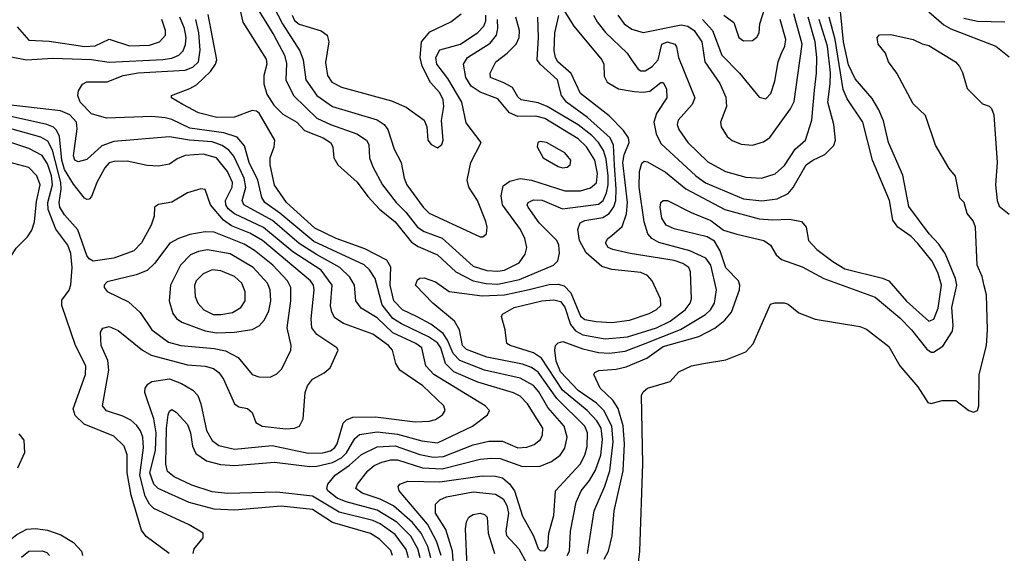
# Model space of a CAD drawing. Extents: x 997028 to 1115134, y 536408 to 618974.
# Tile 309 of 473: x 1033284 to 1037693, y 592075 to 594464. Entities that reach past the tile are written whole.
import ezdxf

# ---------------------------------------------------------------- set-up
doc = ezdxf.new("R2010")
doc.units = 0

msp = doc.modelspace()

# ---------------------------------------------------------------- linework, layer by layer
at = {"layer": '0CON10XD'}
for points in [[(1034255, 594577.1), (1034282.9, 594452.9), (1034388, 594288), (1034390.8, 594265), (1034377.3, 594215), (1034376.8, 594176.8), (1034390, 594130), (1034421.8, 594081.8), (1034461.9, 594041.9), (1034525, 594005.3), (1034558.7, 593968.7), (1034642.7, 593935), (1034675.4, 593915), (1034685.4, 593895), (1034691.1, 593845), (1034708.5, 593815), (1034795, 593736.1), (1034842.1, 593672.1), (1034895, 593615.3), (1034965, 593559.5), (1035038.2, 593468.2), (1035068.6, 593448.6), (1035155, 593411.7), (1035236.4, 593335), (1035315, 593295.2), (1035372.6, 593282.6), (1035425, 593279.7), (1035521.3, 593301.3), (1035674.3, 593365), (1035693.3, 593385), (1035701.4, 593418.6), (1035697.7, 593455), (1035688.2, 593475), (1035610, 593555), (1035561.2, 593625), (1035556.5, 593635), (1035560.6, 593645), (1035585, 593657), (1035623.3, 593656.7), (1035715, 593617.3), (1035875, 593638.3), (1035895.8, 593654.2), (1035911.1, 593688.9), (1035919.1, 593725), (1035918.8, 593765), (1035909.2, 593839.2), (1035897.8, 593877.8), (1035875.8, 593915), (1035846.2, 593945), (1035785, 593993.6), (1035645, 594075.9), (1035605, 594092.3), (1035529.4, 594105), (1035515, 594118.2), (1035490.1, 594160.1), (1035451.9, 594181.9), (1035391.4, 594205), (1035390, 594225), (1035415.5, 594275), (1035466.4, 594313.6), (1035507.5, 594355), (1035519.8, 594385), (1035521.4, 594415), (1035505.2, 594475)], [(1034400, 594565), (1034460.4, 594445), (1034537.7, 594325), (1034552.5, 594285), (1034564.8, 594195), (1034615, 594125.3), (1034685, 594076.1), (1034884.6, 594015.4), (1034916.2, 593995), (1034932.2, 593972.2), (1034960.3, 593885), (1034992, 593825), (1035004.7, 593755), (1035017.2, 593725), (1035090, 593625), (1035117.4, 593597.4), (1035345, 593492), (1035357.7, 593492.3), (1035373.9, 593506.1), (1035376.9, 593535), (1035370.4, 593560.4)], [(1035900.7, 592049.3), (1035920.2, 592085), (1035936.4, 592153.6), (1035946.1, 592265), (1035985.2, 592445), (1035992.2, 592565), (1035985.4, 592645.4), (1035963, 592723), (1035940.1, 592760.1), (1035882.5, 592815), (1035854.2, 592875), (1035858.8, 592885), (1035876.3, 592893.7), (1035955, 592900), (1035999.8, 592910.2), (1036091.4, 592948.6), (1036165, 593001.2), (1036325, 593045.9), (1036397.1, 593082.9), (1036440.6, 593119.4), (1036470.5, 593155), (1036506.5, 593255), (1036508.7, 593275), (1036502.5, 593295), (1036445, 593353.1), (1036420.1, 593430.1), (1036395, 593472.9), (1036361.9, 593491.9), (1036215, 593528.4), (1036178.5, 593545), (1036158.8, 593575), (1036151.4, 593625), (1036155, 593645.6), (1036165, 593655.4), (1036185, 593654.6), (1036291, 593601), (1036378.5, 593565), (1036435, 593521.9), (1036495, 593504.6), (1036616, 593476), (1036645, 593455.4), (1036671.1, 593411.1), (1036695, 593390.7), (1036788.1, 593358.1), (1036885, 593304.8), (1037115, 593222.1), (1037225, 593130), (1037277.4, 593075), (1037345, 592989.2), (1037365, 592975.4), (1037375, 592975.4), (1037417.9, 593002.1), (1037460.4, 593069.6), (1037464.2, 593095), (1037458, 593175), (1037480.4, 593275), (1037474.4, 593305), (1037427.9, 593417.9), (1037399.9, 593459.9), (1037355.8, 593505), (1037265, 593627.5), (1037238.2, 593768.2), (1037174.4, 593914.4), (1037151.4, 594011.4), (1037130.6, 594060.6), (1037100.6, 594110.6), (1037025, 594199.6), (1036995, 594262.1), (1036972.5, 594365), (1036952.9, 594565)], [(1034342.8, 594522.8), (1034422.4, 594395), (1034469.7, 594305), (1034478.3, 594268.3), (1034475.6, 594195), (1034509.8, 594125), (1034615, 594023.4), (1034675, 593995.2), (1034792.9, 593952.9), (1034836.2, 593925), (1034847.1, 593905), (1034850.4, 593845), (1034865.3, 593805), (1034908.2, 593725), (1034969.2, 593645), (1035012.2, 593602.2), (1035065, 593534.8), (1035095, 593516.5), (1035175.4, 593485.4), (1035315, 593360.6), (1035375, 593342), (1035425, 593338.3), (1035455, 593343), (1035520.8, 593375), (1035547.2, 593415), (1035555.3, 593445), (1035546.2, 593485), (1035526.2, 593525), (1035445.2, 593635), (1035440, 593675), (1035449.3, 593720.7), (1035479.1, 593740.9), (1035525, 593753.2), (1035575, 593745.2), (1035725, 593697.6), (1035795, 593697.9), (1035839.3, 593710.7), (1035866.4, 593733.6), (1035871.7, 593775), (1035859.3, 593835), (1035821.5, 593895), (1035785, 593930.2), (1035635, 594021.9), (1035595, 594031.5), (1035515, 594030.6), (1035476.6, 594046.6), (1035425, 594110.5), (1035345, 594140), (1035305, 594167.1), (1035281, 594205), (1035271.2, 594265), (1035289.1, 594295), (1035390.3, 594359.7), (1035418.4, 594395), (1035424.8, 594425.2), (1035423.5, 594465)], [(1035124.2, 592055), (1035110.8, 592105), (1035081.4, 592165), (1035042.5, 592212.5), (1034957.5, 592287.5), (1034897.4, 592317.4), (1034817.5, 592345), (1034789.1, 592365), (1034796.2, 592385), (1034842.4, 592445), (1034871.3, 592468.7), (1034905, 592483.2), (1034946.1, 592493.9), (1034975, 592494.1), (1035087.9, 592457.9), (1035175, 592453.8), (1035345, 592496.3), (1035395, 592501.7), (1035435, 592499.2), (1035535, 592463.5), (1035614, 592466), (1035664.4, 592485.6), (1035703.8, 592515), (1035724.3, 592545.7), (1035735.3, 592595), (1035721.8, 592645), (1035648.3, 592728.3), (1035608.4, 592798.4), (1035585, 592826.5), (1035525, 592859.8), (1035364.6, 592894.6), (1035255, 592938.8), (1035225, 592969.6), (1035199.9, 593029.9), (1035179.5, 593059.5), (1035125, 593101.6), (1035064, 593134), (1034997.6, 593165), (1034959.3, 593205), (1034942, 593275), (1034946.1, 593356.1), (1034927.4, 593387.4), (1034828.6, 593438.6), (1034701.5, 593485), (1034605, 593530.9), (1034477.7, 593645), (1034425, 593723.3), (1034405.3, 593815), (1034404.6, 593845), (1034423.5, 593895), (1034425.6, 593925), (1034355.7, 594045.7), (1034344.3, 594054.3), (1034325, 594056.9), (1034245, 594027.3), (1034166.9, 594026.9), (1034085, 594047.5), (1034014.3, 594085), (1033963.3, 594115), (1033963.3, 594125), (1034045, 594155.4), (1034075, 594172.7), (1034137.6, 594232.4), (1034160.7, 594265), (1034166.9, 594285), (1034127.9, 594487.9)], [(1034503.1, 594485), (1034515, 594460.9), (1034535, 594444.3), (1034634, 594414), (1034660.8, 594395), (1034667.8, 594365), (1034653.2, 594273.2), (1034661.8, 594215), (1034682.1, 594185), (1034725, 594161.6), (1034948.9, 594101.1), (1035015, 594073.1), (1035094.3, 594015), (1035107.1, 593985), (1035111.4, 593925), (1035125.8, 593905), (1035155, 593890), (1035174.3, 593905), (1035179.6, 593925), (1035172.3, 594012.3), (1035182.8, 594075), (1035180.2, 594105), (1035165, 594136.6), (1035123.1, 594183.1), (1035086.3, 594256.3), (1035076.5, 594295), (1035082.2, 594365), (1035120, 594410), (1035214.8, 594455.2), (1035259.9, 594490.1)], [(1035370.4, 593560.4), (1035334.1, 593655), (1035294.6, 593715), (1035287.9, 593745), (1035303.6, 593825), (1035350, 593915), (1035282.2, 594002.2), (1035264.1, 594095), (1035201, 594201), (1035152.1, 594265), (1035146.7, 594295), (1035165, 594329.3), (1035256.9, 594355), (1035335, 594406.9), (1035362.5, 594435), (1035371.1, 594458.9), (1035371, 594485)], [(1035734.8, 592065), (1035745.2, 592085), (1035750.4, 592175), (1035775.2, 592304.8), (1035798.1, 592355), (1035835, 592400.7), (1035862.7, 592447.3), (1035885.4, 592515), (1035893.8, 592585), (1035886.9, 592635), (1035868, 592668), (1035825.2, 592715), (1035714.9, 592805), (1035619.5, 592949.5), (1035585, 592973), (1035480, 593005), (1035464.6, 593014.6), (1035458, 593075), (1035440.8, 593135), (1035445, 593146.2), (1035498, 593175), (1035622, 593205), (1035675, 593210), (1035705, 593201.9), (1035725, 593177.5), (1035749.7, 593099.7), (1035771.8, 593071.8), (1035805, 593053), (1035905, 593035.2), (1036005, 593044.6), (1036135, 593085.2), (1036195.8, 593115), (1036262.9, 593165), (1036285.9, 593195), (1036292, 593215), (1036287.9, 593335), (1036280.4, 593355), (1036253.3, 593373.3), (1036215, 593386.1), (1036016.8, 593416.8), (1035939.2, 593435), (1035918.1, 593445), (1035907.5, 593465), (1035916.7, 593485), (1035935, 593498.7), (1035981.7, 593538.3), (1036001.5, 593595), (1036005.1, 593645), (1035984.9, 593825), (1035991, 593859), (1036012.2, 593915), (1036010, 593935), (1035988.1, 593968.1), (1035923, 594033), (1035795, 594133.3), (1035753.4, 594223.4), (1035694, 594275), (1035682.9, 594295), (1035677.5, 594325), (1035679.4, 594405), (1035697.3, 594482.7)], [(1035725, 594498.6), (1035765.4, 594435), (1035890.9, 594285), (1035899.5, 594265), (1035901.5, 594211.5), (1035914.4, 594185), (1035964.3, 594154.3), (1036035, 594142.4), (1036075, 594139.5), (1036105.2, 594144.8), (1036155, 594182.2), (1036165, 594182.9), (1036179.6, 594155), (1036181.8, 594115), (1036135, 594044.4), (1036123.4, 594005), (1036133, 593953), (1036155, 593910), (1036310.6, 593765), (1036355, 593733.1), (1036525, 593662.5), (1036606.1, 593653.9), (1036675, 593662.5), (1036724.4, 593685.6), (1036747.3, 593712.7), (1036805, 593813.9), (1036835, 593835.3), (1036889.2, 593860.8), (1036928.5, 593901.5), (1036936.5, 593925), (1036929.2, 593995), (1036902.2, 594095), (1036912.8, 594177.2), (1036913.7, 594226.3), (1036901.2, 594345), (1036864, 594465)], [(1035853.1, 594485), (1035869.2, 594455), (1035907.5, 594407.5), (1036003.5, 594315), (1036023.8, 594285), (1036052.8, 594242.8), (1036065.2, 594235.2), (1036085, 594234.8), (1036115.4, 594254.6), (1036143.1, 594285), (1036159.5, 594355), (1036185, 594365.3), (1036217.1, 594355), (1036225, 594342.5), (1036233.3, 594295), (1036307.1, 594115), (1036295.4, 594085), (1036232.2, 594015), (1036227.3, 593995), (1036235, 593973.1), (1036275.4, 593915), (1036365, 593828.4), (1036444.4, 593785), (1036535, 593758.9), (1036605, 593755.3), (1036666, 593774), (1036709, 593811), (1036755.5, 593884.5), (1036802.1, 593925), (1036831.4, 594015), (1036841.9, 594148.1), (1036852, 594225), (1036853.3, 594295), (1036846, 594365), (1036814.3, 594475)], [(1035962.4, 594485), (1035991.1, 594445), (1036025, 594421.6), (1036075, 594406.1), (1036245, 594440.6), (1036275, 594434.8), (1036303.8, 594415), (1036337.7, 594365), (1036351.9, 594275), (1036419, 594179), (1036445, 594118), (1036448, 594075), (1036421.1, 594005), (1036425, 593983.8), (1036451.2, 593941.2), (1036473.9, 593923.9), (1036515, 593907.3), (1036565, 593902.5), (1036615, 593917.5), (1036642.6, 593937.4), (1036735.5, 594064.5), (1036751.8, 594098.2), (1036786.9, 594355), (1036750.6, 594490.6)], [(1036437.3, 594485), (1036481.4, 594451.4), (1036504.3, 594385), (1036525, 594370), (1036565, 594371.4), (1036584.3, 594385.7), (1036594.2, 594405), (1036598.1, 594445), (1036620.3, 594515)], [(1037355, 594499.5), (1037421.6, 594441.6), (1037452.5, 594422.5), (1037655.2, 594345.2), (1037715, 594297.3)], [(1033238.7, 594298.7), (1033313.8, 594283.8), (1033432.3, 594292.3), (1033605, 594285.5), (1033685, 594273.6), (1033925, 594286.6), (1033965, 594292.4), (1033996.4, 594305), (1034015.6, 594324.4), (1034026.9, 594353.1), (1034028.8, 594385), (1034022, 594425), (1034001.1, 594475)], [(1033271.9, 594431.9), (1033325, 594371.8), (1033415, 594368.4), (1033575, 594343.5), (1033622.3, 594347.7), (1033685, 594376.9), (1033775, 594346.9), (1033865, 594350.2), (1033910.5, 594365), (1033936.9, 594395), (1033937.2, 594415), (1033919.5, 594465)], [(1035077.3, 592055), (1035066.6, 592095), (1035035, 592151.3), (1034972.6, 592215), (1034885, 592268.3), (1034745, 592305.4), (1034705, 592321.7), (1034663.5, 592355), (1034659.6, 592365), (1034663.8, 592385), (1034696, 592425), (1034760.9, 592469.1), (1034815, 592517), (1034885, 592552.3), (1034965, 592557), (1035075, 592517), (1035135, 592505.4), (1035181, 592509), (1035315, 592561.6), (1035385, 592577), (1035445, 592577.2), (1035515, 592548), (1035555, 592549.8), (1035587.8, 592562.2), (1035615.2, 592584.8), (1035625.3, 592605), (1035626.3, 592635), (1035557.4, 592745), (1035525, 592778.4), (1035495, 592793.4), (1035335, 592841), (1035227.9, 592887.9), (1035190.4, 592925), (1035169.6, 592995), (1035155, 593017.4), (1035115, 593044.9), (1034992.7, 593102.7), (1034955, 593127.1), (1034907.3, 593187.3), (1034875.7, 593305.7), (1034850, 593345), (1034826.6, 593366.6), (1034600.5, 593470.5), (1034448.6, 593598.6), (1034381.4, 593645), (1034367.6, 593667.6), (1034349.4, 593745), (1034311, 593825), (1034289.8, 593899.8), (1034257.9, 593937.9), (1034197.3, 593957.3), (1034045, 593978.4), (1033965, 594017.4), (1033935, 594024.1), (1033875, 594030.4), (1033673.2, 594023.2), (1033605, 594042.2), (1033555, 594094.6), (1033543.9, 594125), (1033547.1, 594145), (1033564.7, 594175.3), (1033585, 594186.2), (1033675, 594185.8), (1033747.8, 594215), (1033815, 594226.7), (1034025, 594238.2), (1034058.8, 594251.2), (1034084.8, 594275), (1034091.8, 594328.2), (1034085.4, 594405), (1034071.9, 594465)], [(1035150.1, 592130.1), (1035110.3, 592205), (1034983.1, 592355), (1034978.1, 592375), (1034985.8, 592385), (1035022.3, 592397.7), (1035165, 592395.7), (1035355, 592422.8), (1035415, 592420.6), (1035445, 592412.6), (1035477, 592387), (1035500, 592355), (1035535, 592241.4), (1035583.9, 592153.9), (1035605, 592097.5), (1035615, 592087.5), (1035635, 592085.6), (1035648.8, 592105), (1035652.5, 592165), (1035674.8, 592245), (1035682.2, 592355), (1035793.8, 592475), (1035815, 592514.5), (1035825, 592554), (1035826.2, 592615), (1035814.4, 592645), (1035688.7, 592768.7), (1035605, 592886.6), (1035575, 592906.6), (1035535, 592921.4), (1035375, 592953.6), (1035285, 592987.7), (1035266.8, 593005), (1035253.5, 593075), (1035230, 593115), (1035133.1, 593195), (1035055.8, 593275), (1035065, 593299.2), (1035075, 593307.1), (1035095, 593308.1), (1035145, 593290), (1035207.3, 593247.3), (1035355, 593227.4), (1035455, 593231.9), (1035565, 593255.7), (1035655, 593278.4), (1035695, 593279.4), (1035722.4, 593272.4), (1035752, 593242), (1035795, 593137.3), (1035815, 593122.6), (1035865, 593112.4), (1035935, 593108.2), (1036015, 593119.5), (1036101.7, 593148.3), (1036134.3, 593165.7), (1036154.5, 593185), (1036153.8, 593215), (1036115.9, 593295), (1036095, 593319.6), (1036065, 593331.9), (1035935, 593345.8), (1035889.9, 593359.9), (1035820.7, 593420.7), (1035790.9, 593475), (1035782.6, 593525), (1035793.9, 593555), (1035815, 593565.2), (1035895, 593578.8), (1035923.1, 593596.9), (1035944.3, 593625.7), (1035952.4, 593655), (1035954.9, 593705.1), (1035947.3, 593812.7), (1035942.2, 593902.2), (1035927.3, 593935), (1035826.4, 594026.4), (1035731.8, 594095), (1035710.2, 594125), (1035692.1, 594195), (1035614.7, 594265), (1035600.6, 594285), (1035606.7, 594385), (1035603.4, 594475)], [(1035825.7, 592075), (1035856.2, 592265), (1035904.1, 592375.9), (1035926.3, 592445), (1035941.6, 592575), (1035934.9, 592645), (1035899.5, 592715), (1035866.7, 592746.7), (1035785, 592804.5), (1035705, 592887.5), (1035685.5, 592935), (1035680, 592985), (1035683.4, 593005), (1035695, 593018.2), (1035715.9, 593024.1), (1035805, 592990), (1035875, 592974.2), (1035925, 592971.2), (1035995, 592980), (1036084.7, 593014.7), (1036242.5, 593077.5), (1036355, 593143.9), (1036376.8, 593165), (1036395.2, 593194.8), (1036404.3, 593255), (1036378.6, 593365), (1036356, 593396), (1036285, 593429.5), (1036145, 593467.4), (1036114.8, 593484.8), (1036097.1, 593505), (1036079.7, 593559.7), (1036057.7, 593715), (1036058.4, 593785), (1036068.9, 593821.1), (1036079.3, 593830.7), (1036095, 593828.5), (1036175, 593780.8), (1036266.4, 593706.4), (1036441.2, 593615), (1036595, 593572.8), (1036655, 593568), (1036730.9, 593570.9), (1036785, 593560.8), (1036805.5, 593535.5), (1036815.6, 593475), (1036852.7, 593435), (1036925, 593380.9), (1036979, 593349), (1037147.4, 593307.4), (1037174.8, 593294.8), (1037255, 593203.6), (1037355, 593114.1), (1037376.4, 593123.6), (1037397.1, 593172.9), (1037410.6, 593275), (1037395, 593332.5), (1037368.7, 593385), (1037305, 593462.6), (1037275, 593493.3), (1037215.4, 593535), (1037193.7, 593566.3), (1037178.8, 593655), (1037102.1, 593835), (1037058.6, 594005), (1036989.6, 594109.6), (1036971.7, 594151.7), (1036935.4, 594375.4), (1036908.6, 594475)], [(1036341.2, 594465), (1036386, 594416), (1036427.1, 594305), (1036507.5, 594225), (1036595, 594117.1), (1036625, 594109.2), (1036647, 594133), (1036665, 594188.8), (1036679.5, 594275), (1036694.7, 594315), (1036709.5, 594345), (1036713.9, 594375), (1036689.2, 594465)], [(1037511.1, 594471.1), (1037573.2, 594456.8), (1037695, 594454.7)], [(1036049.2, 591985), (1036060, 592085), (1036074.1, 592475.9), (1036068.3, 592781.7), (1036075, 592798), (1036095, 592814), (1036196.1, 592843.9), (1036235, 592887.5), (1036292.5, 592915), (1036345.7, 592925.7), (1036445, 592942), (1036535, 592976.7), (1036567.7, 593012.3), (1036645, 593190), (1036665, 593196.2), (1036706.1, 593196.1), (1036725, 593190), (1036772.3, 593152.3), (1036845, 593123.8), (1037045, 593090.8), (1037075, 593078.8), (1037175, 593001.2), (1037224, 592915), (1037305, 592821.2), (1037350.8, 592750.8), (1037365, 592746.2), (1037415, 592758.8), (1037475, 592760), (1037534, 592714), (1037555, 592706.7), (1037572.5, 592715), (1037578.8, 592735), (1037580, 592875), (1037612.5, 593005), (1037617.8, 593075), (1037612.7, 593232.7), (1037602.9, 593272.9), (1037593.9, 593313.9), (1037570.8, 593365), (1037563.3, 593535), (1037553.6, 593563.6), (1037526.4, 593596.4), (1037512.5, 593645), (1037493.3, 593665), (1037473.6, 593763.6), (1037445, 593797.5), (1037385, 593902.5), (1037340, 594035), (1037285, 594086.7), (1037211.2, 594225), (1037174, 594275), (1037160, 594315), (1037127.5, 594355), (1037122.5, 594385), (1037133.6, 594396.4), (1037185, 594398), (1037285, 594375.8), (1037325, 594356), (1037355, 594348.8), (1037473.3, 594275), (1037492, 594255), (1037505, 594227.5), (1037526.4, 594156.4), (1037595, 594087.5), (1037625, 594076.7), (1037635, 594066.7), (1037645, 594037.5), (1037660, 593825), (1037652.5, 593725), (1037661.2, 593655), (1037669.5, 593629.5), (1037715, 593593.8)], [(1034953.6, 592065), (1034945, 592087.3), (1034895, 592138.6), (1034855, 592163.9), (1034685, 592213.5), (1034595, 592270.7), (1034455, 592287), (1034245, 592267.7), (1034155, 592272.3), (1034042.9, 592302.9), (1033903.8, 592365), (1033884.8, 592385), (1033867.1, 592435), (1033891.7, 592535), (1033894.6, 592615), (1033885, 592676.9), (1033856.9, 592755), (1033844.5, 592795), (1033845.6, 592815), (1033857, 592833), (1033875, 592844.4), (1033955, 592855.7), (1034008.5, 592835), (1034059.5, 592805), (1034081.3, 592781.3), (1034095.3, 592745), (1034120.7, 592625), (1034145, 592579.6), (1034175, 592558.4), (1034245, 592542), (1034415, 592558.4), (1034575, 592523.5), (1034641.2, 592525), (1034675, 592533.3), (1034695, 592549.1), (1034705, 592565.6), (1034732.2, 592657.8), (1034746.9, 592673.1), (1034774.8, 592685.2), (1034876.7, 592686.7), (1035055, 592664.3), (1035117.1, 592667.1), (1035145.8, 592675), (1035176.5, 592695), (1035189.6, 592715), (1035182.9, 592735), (1035088.7, 592825), (1034986.2, 592895), (1034968, 592925), (1034953.8, 592985), (1034934.6, 593005), (1034865, 593056.9), (1034733.6, 593103.6), (1034695, 593130), (1034680.7, 593155), (1034675, 593182.5), (1034682.6, 593275), (1034633.4, 593343.4), (1034507.5, 593425), (1034375, 593533.3), (1034245.3, 593595.3), (1034217.8, 593617.8), (1034206.9, 593635), (1034205.4, 593655), (1034234.8, 593715), (1034236.9, 593735), (1034213.9, 593785), (1034165.3, 593845.3), (1034105, 593861.6), (1034024.2, 593855.8), (1033988.7, 593841.3), (1033955, 593816.7), (1033905, 593808.2), (1033855, 593811.1), (1033765, 593830.6), (1033705, 593829.4), (1033685, 593822.7), (1033665, 593801.2), (1033629.7, 593735), (1033605, 593672.5), (1033595, 593660), (1033585, 593658.8), (1033573.8, 593665), (1033525, 593727.7), (1033485, 593793.9), (1033473.1, 593835), (1033461.6, 593941.6), (1033449.3, 593969.3), (1033435, 593982.5), (1033405, 593995.2), (1032914, 594104)], [(1035024, 592055), (1035015, 592091.9), (1034965, 592158.8), (1034897.7, 592207.7), (1034865, 592222.4), (1034715, 592260), (1034595, 592331.1), (1034435, 592348.7), (1034215, 592343.1), (1034145, 592350.7), (1034055, 592380.2), (1033975, 592417), (1033945, 592441.5), (1033937.4, 592475), (1033940.4, 592635), (1033949.3, 592695), (1033955, 592711.4), (1033965, 592719.5), (1033985, 592707.5), (1034035, 592651.9), (1034048.6, 592615), (1034056.9, 592555), (1034072.8, 592522.8), (1034119.8, 592489.8), (1034183.4, 592473.4), (1034245, 592468.7), (1034425, 592483.1), (1034583.6, 592463.6), (1034615, 592465.7), (1034685, 592482.2), (1034725, 592502.4), (1034747.6, 592525), (1034785, 592589.1), (1034805, 592607.1), (1034885, 592618.8), (1034975, 592608.9), (1035085, 592578.4), (1035155, 592570), (1035311.1, 592645), (1035378.1, 592695), (1035387.8, 592715), (1035367.8, 592735), (1035137.9, 592875), (1035101.6, 592915), (1035084.7, 592995), (1035057.8, 593015), (1034955, 593062.9), (1034885, 593129.6), (1034812.3, 593172.3), (1034789.3, 593205), (1034783.2, 593275), (1034761.4, 593311.4), (1034717.5, 593355), (1034612.8, 593412.8), (1034535, 593461.6), (1034415.4, 593565.4), (1034288.1, 593635), (1034279.5, 593655), (1034296.8, 593713.2), (1034288.6, 593755), (1034242.8, 593852.8), (1034220, 593880), (1034191, 593901), (1034145, 593917), (1034044.3, 593924.3), (1033955, 593940), (1033705, 593918.6), (1033651, 593899), (1033585, 593837.9), (1033545, 593828.2), (1033530.5, 593835), (1033524.3, 593855), (1033541.6, 593975), (1033537.7, 594005), (1033508.6, 594038.6), (1033466.1, 594056.1), (1033218.6, 594085)], [(1034061.1, 592075), (1034065, 592096), (1034106, 592145), (1034105.7, 592165), (1034043.1, 592203.1), (1033885, 592275.3), (1033865, 592295.8), (1033845, 592330.7), (1033821, 592425), (1033838, 592548), (1033834.5, 592594.5), (1033825, 592623.5), (1033808, 592648), (1033781, 592671), (1033745, 592689.8), (1033672.8, 592712.8), (1033654.5, 592735), (1033682.9, 592895), (1033677.8, 592937.8), (1033649.3, 593005), (1033645.7, 593065), (1033656.6, 593083.4), (1033685, 593090.5), (1033725, 593073.3), (1033834, 592984), (1033872.8, 592962.8), (1034035, 592918.5), (1034115, 592912.6), (1034152.2, 592902.2), (1034175, 592884.6), (1034196.6, 592855), (1034245, 592744), (1034265, 592730.8), (1034303.2, 592723.2), (1034325, 592706.2), (1034340.9, 592660.9), (1034368.8, 592645), (1034475, 592631.9), (1034514.7, 592635.3), (1034535.9, 592644.1), (1034552.4, 592677.6), (1034561.3, 592795), (1034572.5, 592825), (1034595, 592855.5), (1034647.5, 592882.5), (1034674, 592905), (1034710, 592985), (1034704, 592995), (1034615, 593055.4), (1034591.8, 593085), (1034589.2, 593125), (1034602.4, 593255), (1034599, 593275), (1034585.7, 593295), (1034370.7, 593475), (1034315, 593508.8), (1034232, 593542), (1034196.3, 593566.3), (1034137.6, 593635), (1034115, 593703.3), (1034095, 593707.5), (1034035, 593689.2), (1033965, 593646.9), (1033905, 593636.9), (1033886.7, 593625), (1033886.2, 593585), (1033872.9, 593545), (1033828.9, 593465), (1033795, 593429.4), (1033705, 593396.2), (1033612.8, 593382.8), (1033595, 593393.2), (1033585, 593407.9), (1033543.8, 593523.8), (1033485, 593590.7), (1033464, 593625), (1033459.9, 593645), (1033469.4, 593705), (1033467.7, 593735), (1033430, 593880), (1033409.8, 593919.8), (1033378.9, 593938.9), (1033174.5, 593995)], [(1033952.5, 592075), (1033850.5, 592150.5), (1033828.6, 592178.6), (1033782.4, 592335), (1033765.6, 592435), (1033765.7, 592515.7), (1033751.8, 592555), (1033705, 592599.3), (1033572.7, 592652.7), (1033532.7, 592692.7), (1033522.7, 592722.7), (1033578.4, 592875), (1033580.5, 592915), (1033534.2, 593005), (1033471.9, 593185), (1033472.2, 593207.8), (1033505, 593253.3), (1033513.2, 593276.8), (1033519.4, 593355), (1033512.3, 593417.7), (1033500, 593455), (1033445.8, 593525.8), (1033410.9, 593615), (1033409.1, 593645), (1033431.1, 593725), (1033426, 593765), (1033408.8, 593818.8), (1033385, 593856.6), (1033325, 593888.1), (1033175, 593937)], [(1035715, 593800.9), (1035735, 593803.5), (1035748.6, 593815), (1035751.5, 593835), (1035725, 593868.2), (1035642.5, 593915), (1035615, 593919.2), (1035603.3, 593915), (1035601.2, 593895), (1035628, 593845), (1035695, 593806.4), (1035715, 593800.9)], [(1033215, 593372.5), (1033235, 593388.8), (1033268.1, 593441.9), (1033318.2, 593491.8), (1033337.7, 593522.3), (1033350.1, 593559.9), (1033359.5, 593650.5), (1033376.1, 593725), (1033360.6, 593765), (1033325, 593801.9), (1033235, 593826.9), (1033185, 593821.5), (1033141.2, 593798.8), (1033095.4, 593715), (1033035.4, 593645), (1033025.4, 593615), (1033023.6, 593545), (1033013.5, 593485), (1033020.6, 593455), (1033035, 593442.2), (1033135.5, 593415.5), (1033205, 593372.5), (1033215, 593372.5)], [(1034405, 592863.8), (1034435, 592878.2), (1034458.2, 592901.8), (1034497.7, 592985), (1034499.2, 593005), (1034481.8, 593085), (1034497.5, 593205), (1034497.6, 593265), (1034483.3, 593295), (1034417.1, 593365), (1034335, 593431.3), (1034288.7, 593458.7), (1034155, 593513.1), (1034115, 593514.8), (1034045, 593502.5), (1033994.9, 593485.1), (1033956.7, 593463.3), (1033888, 593372), (1033855, 593341.8), (1033805, 593322.2), (1033675, 593290.4), (1033662.1, 593275), (1033661.8, 593265), (1033675, 593246.7), (1033771.5, 593201.5), (1033823, 593153), (1033875.9, 593075), (1033949.9, 593019.9), (1034005, 593005.7), (1034155, 592992), (1034205, 592981.4), (1034261.3, 592951.3), (1034325, 592875.5), (1034355, 592865.4), (1034405, 592863.8)], [(1034165, 593063), (1034245, 593064.8), (1034325, 593076.8), (1034355.7, 593094.3), (1034379.7, 593120.3), (1034399, 593161), (1034408, 593205), (1034405.2, 593255), (1034393.9, 593283.9), (1034328.8, 593355), (1034226, 593416), (1034125, 593433.5), (1034085, 593426.2), (1034049.1, 593410.9), (1034004.1, 593365), (1033958.4, 593275), (1033953.3, 593205), (1033968.8, 593148.8), (1033986.2, 593126.2), (1034009.8, 593109.8), (1034115, 593071.6), (1034165, 593063)], [(1034185, 593144.3), (1034236.7, 593153.3), (1034274.5, 593175), (1034293.1, 593205), (1034293.6, 593246.4), (1034278, 593285), (1034245, 593314.2), (1034185, 593339.5), (1034145, 593343.6), (1034105, 593325.9), (1034074.7, 593295), (1034065.9, 593274.1), (1034069.7, 593225), (1034080.7, 593195), (1034108.8, 593165), (1034150.8, 593145), (1034185, 593144.3)], [(1033280.2, 592610.2), (1033301.8, 592581.8), (1033305.4, 592525), (1033273.8, 592456.2)], [(1035233.2, 591915), (1035222.1, 592085), (1035191.6, 592181.6), (1035146.1, 592255), (1035145.2, 592294.8), (1035165, 592314), (1035195, 592327.4), (1035315, 592349.8), (1035415, 592340.2), (1035448.5, 592318.5), (1035465, 592289.6), (1035472.6, 592255), (1035459.8, 592175), (1035462.9, 592155), (1035518.4, 592095), (1035552.7, 592032.7)], [(1035286.8, 592015), (1035280.3, 592185), (1035284.1, 592215.9), (1035295, 592237.8), (1035315, 592249.6), (1035345, 592254.6), (1035365, 592249.5), (1035376.5, 592236.5), (1035382, 592165), (1035409.8, 592075)], [(1033172.2, 592045), (1033191.1, 592085), (1033226, 592124), (1033270.6, 592159.4), (1033315, 592183.2), (1033355, 592186.8), (1033408.5, 592178.5), (1033468.2, 592158.2), (1033525, 592123.6), (1033560.9, 592085), (1033564.6, 592065)], [(1035170.4, 592065), (1035150.1, 592130.1)], [(1033292.5, 592057.5), (1033325, 592084.7), (1033385, 592085.8), (1033405, 592078.5), (1033417.1, 592065)]]:
    msp.add_lwpolyline(points, dxfattribs=at)

doc.saveas('drawing.dxf')
